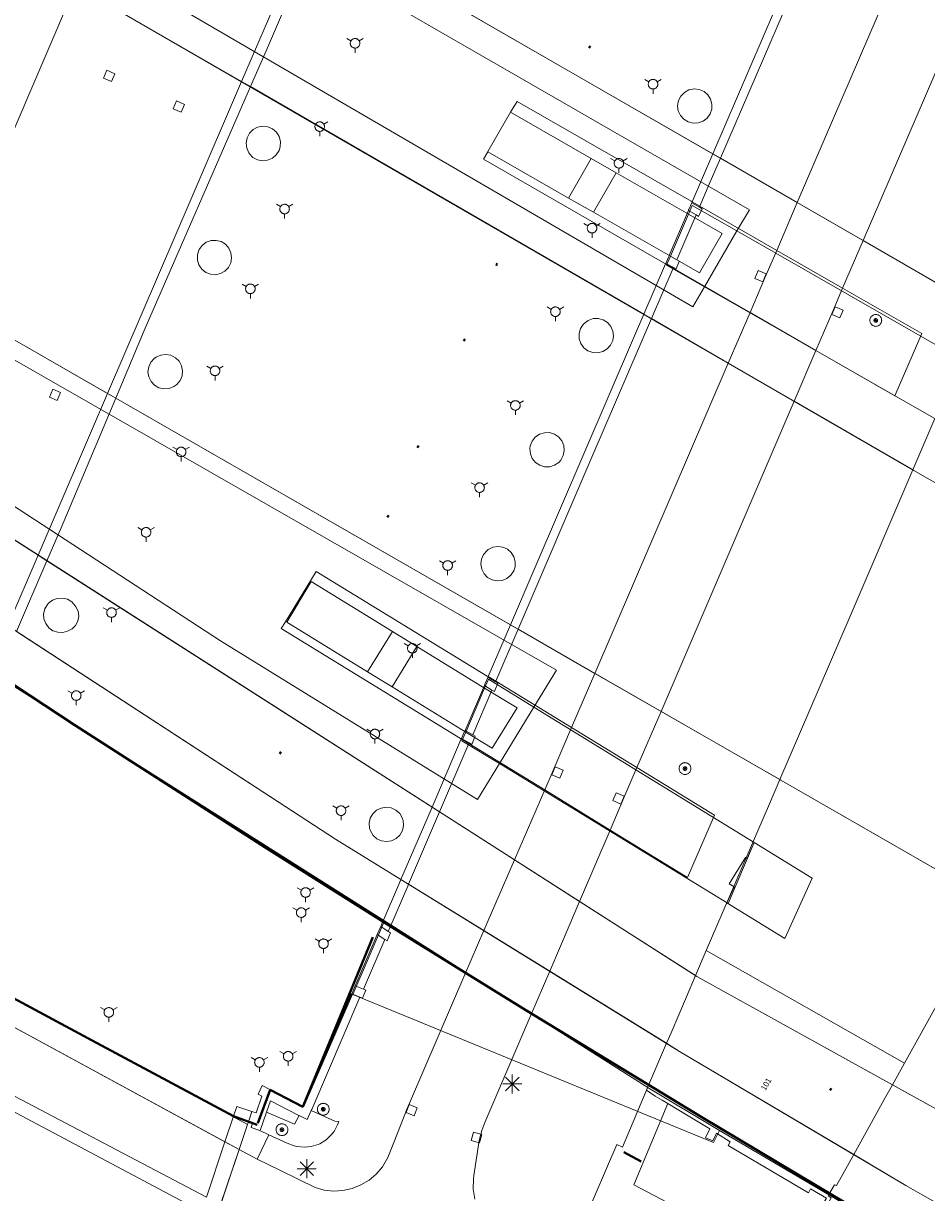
# Model space of a CAD drawing. Header units: metres. Extents: x 135779 to 137489, y 452643 to 455118.
# Tile 397 of 489: x 136820 to 136868, y 454458 to 454519. Entities that reach past the tile are written whole.
import ezdxf
from ezdxf.enums import TextEntityAlignment as Align

# ---------------------------------------------------------------- set-up
doc = ezdxf.new("R2010")
doc.units = ezdxf.units.M
doc.linetypes.add('DGN_Style_1', pattern=[33.729988, 0.056123, -33.673865])
doc.linetypes.add('DGN_Style_4', pattern=[89.853097, 44.898487, -22.449243, 0.056123, -22.449243])
for name, color, linetype, lineweight in [('KTop_KWD_Perron', 40, 'Continuous', 13), ('KTop_NAR_Huisnummer tijdelijk (t)', 7, 'Continuous', 13), ('KTop_OBD__landhoofd', 7, 'Continuous', 0), ('KTop_OBD_Brug_dek', 11, 'Continuous', 13), ('KTop_OBW_Overig Plus', 1, 'Continuous', 13), ('KTop_OBW_Overkapping', 1, 'Continuous', 13), ('KTop_OTD_Gesloten verharding', 15, 'Continuous', 13), ('KTop_PAL_Lichtmast', 40, 'Continuous', 13), ('KTop_PND_Grondvlaksituatie van BAG-pand [tachy]', 1, 'Continuous', 13), ('KTop_PND_Pandscheiding', 40, 'Continuous', 13), ('KTop_PUT_Inspectie- of rioolput', 15, 'Continuous', 13), ('KTop_PUT_Kolk', 15, 'Continuous', 13), ('KTop_SHD_Geluidsscherm (l)', 1, 'Continuous', 40), ('KTop_SHD_Hek (l)', 15, 'DGN_Style_4', 40), ('KTop_SHD_Kademuur', 16, 'Continuous', 13), ('KTop_SPR_Trein (l)', 8, 'DGN_Style_1', 53), ('KTop_WGD_Fietspad', 40, 'Continuous', 13), ('KTop_WGD_Rijbaan_Lokale weg', 251, 'Continuous', 13), ('KTop_WGD_Spoorbaan', 251, 'Continuous', 13), ('KTop_WGD_Voetpad', 251, 'Continuous', 13), ('KTop_WGD_Voetpad op trap', 251, 'Continuous', 13), ('KTop_WTD_Waterloop', 150, 'Continuous', 13), ('KTop_WTI_Meerpaal', 150, 'Continuous', 13)]:
    doc.layers.add(name, color=color, linetype=linetype, lineweight=lineweight)
doc.styles.add('Style-ROVUCURSIEF', font='ROVUCURSIEF.shx')

# ---------------------------------------------------------------- blocks, each defined once
blk = doc.blocks.new('PAL_Lichtmast')
at = {"layer": 'KTop_PAL_Lichtmast'}
for p, q in [((-0.354, -0.354), (0.354, 0.354)), ((0.354, -0.354), (-0.354, 0.354)), ((0, -0.5), (0, 0.5)), ((-0.5, 0), (0.5, 0))]:
    blk.add_line(p, q, dxfattribs=at)
blk = doc.blocks.new('PUT_Kolk')
at = {"layer": 'KTop_PUT_Kolk', "flags": 128}
blk.add_lwpolyline([(0.225, -0.225), (0.225, 0.225), (-0.225, 0.225), (-0.225, -0.225), (0.225, -0.225)], dxfattribs=at)
blk = doc.blocks.new('PUT_Inspectie-_of_rioolput')
at = {"layer": 'KTop_PUT_Inspectie- of rioolput', "flags": 128}
for points in [[(0.31, 0), (0.308, 0.032), (0.303, 0.064), (0.294, 0.095), (0.283, 0.126), (0.268, 0.155), (0.25, 0.182), (0.23, 0.207), (0.207, 0.23), (0.182, 0.25), (0.154, 0.268), (0.126, 0.283), (0.095, 0.294), (0.064, 0.303), (0.032, 0.308), (0, 0.309), (-0.032, 0.308), (-0.064, 0.303), (-0.096, 0.294), (-0.126, 0.283), (-0.155, 0.268), (-0.182, 0.25), (-0.207, 0.23), (-0.23, 0.207), (-0.25, 0.182), (-0.268, 0.154), (-0.283, 0.126), (-0.294, 0.095), (-0.303, 0.064), (-0.308, 0.032), (-0.309, 0), (-0.308, -0.032), (-0.303, -0.064), (-0.294, -0.096), (-0.283, -0.126), (-0.268, -0.155), (-0.25, -0.182), (-0.23, -0.207), (-0.207, -0.23), (-0.182, -0.25), (-0.155, -0.268), (-0.126, -0.283), (-0.096, -0.294), (-0.064, -0.303), (-0.032, -0.308), (0, -0.309), (0.032, -0.308), (0.064, -0.303), (0.095, -0.294), (0.126, -0.283), (0.155, -0.268), (0.182, -0.25), (0.207, -0.23), (0.23, -0.207), (0.25, -0.182), (0.268, -0.155), (0.283, -0.126), (0.294, -0.096), (0.303, -0.064), (0.308, -0.032), (0.31, 0)], [(0.095, 0), (0.094, 0.009), (0.092, 0.019), (0.09, 0.029), (0.086, 0.038), (0.082, 0.047), (0.076, 0.055), (0.07, 0.063), (0.063, 0.07), (0.055, 0.076), (0.047, 0.082), (0.038, 0.086), (0.029, 0.09), (0.019, 0.092), (0.009, 0.094), (0, 0.094), (-0.01, 0.094), (-0.02, 0.092), (-0.029, 0.09), (-0.039, 0.086), (-0.048, 0.082), (-0.056, 0.076), (-0.064, 0.07), (-0.071, 0.063), (-0.077, 0.055), (-0.082, 0.047), (-0.087, 0.038), (-0.09, 0.029), (-0.093, 0.019), (-0.094, 0.009), (-0.095, 0), (-0.094, -0.01), (-0.093, -0.02), (-0.09, -0.029), (-0.087, -0.039), (-0.082, -0.048), (-0.077, -0.056), (-0.071, -0.064), (-0.064, -0.071), (-0.056, -0.077), (-0.047, -0.082), (-0.039, -0.087), (-0.029, -0.09), (-0.02, -0.093), (-0.01, -0.094), (0, -0.095), (0.009, -0.094), (0.019, -0.093), (0.029, -0.09), (0.038, -0.087), (0.047, -0.082), (0.055, -0.077), (0.063, -0.071), (0.07, -0.064), (0.076, -0.056), (0.082, -0.047), (0.086, -0.039), (0.09, -0.029), (0.092, -0.02), (0.094, -0.01), (0.095, 0)], [(0.035, 0), (0.034, 0.003), (0.034, 0.007), (0.033, 0.01), (0.031, 0.014), (0.03, 0.017), (0.028, 0.02), (0.026, 0.023), (0.023, 0.026), (0.02, 0.028), (0.017, 0.03), (0.014, 0.031), (0.01, 0.033), (0.007, 0.034), (0.003, 0.034), (0, 0.034), (-0.004, 0.034), (-0.007, 0.034), (-0.011, 0.033), (-0.014, 0.031), (-0.018, 0.03), (-0.021, 0.028), (-0.023, 0.026), (-0.026, 0.023), (-0.028, 0.02), (-0.03, 0.017), (-0.032, 0.014), (-0.033, 0.01), (-0.034, 0.007), (-0.035, 0.003), (-0.035, 0), (-0.035, -0.004), (-0.034, -0.007), (-0.033, -0.011), (-0.032, -0.014), (-0.03, -0.018), (-0.028, -0.021), (-0.026, -0.023), (-0.023, -0.026), (-0.021, -0.028), (-0.017, -0.03), (-0.014, -0.032), (-0.011, -0.033), (-0.007, -0.034), (-0.004, -0.035), (0, -0.035), (0.003, -0.035), (0.007, -0.034), (0.01, -0.033), (0.014, -0.032), (0.017, -0.03), (0.02, -0.028), (0.023, -0.026), (0.026, -0.023), (0.028, -0.021), (0.03, -0.017), (0.031, -0.014), (0.033, -0.011), (0.034, -0.007), (0.034, -0.004), (0.035, 0)], [(0.01, 0.02), (0.007, 0.02), (0.005, 0.021), (0.003, 0.022), (0.001, 0.022), (-0.001, 0.022), (-0.004, 0.022), (-0.006, 0.021), (-0.008, 0.02), (-0.01, 0.019), (-0.012, 0.018), (-0.014, 0.017), (-0.016, 0.015), (-0.017, 0.013), (-0.019, 0.012), (-0.02, 0.009), (-0.021, 0.007), (-0.022, 0.005), (-0.022, 0.003), (-0.022, 0.001), (-0.022, -0.001), (-0.022, -0.004), (-0.022, -0.006), (-0.021, -0.008), (-0.02, -0.01), (-0.019, -0.012), (-0.017, -0.014), (-0.016, -0.016), (-0.014, -0.017), (-0.012, -0.019), (-0.01, -0.02), (-0.008, -0.021), (-0.006, -0.022), (-0.003, -0.022), (-0.001, -0.022), (0.001, -0.022), (0.003, -0.022), (0.005, -0.022), (0.008, -0.021), (0.01, -0.02), (0.012, -0.019), (0.014, -0.017), (0.015, -0.016), (0.017, -0.014), (0.018, -0.012), (0.02, -0.01), (0.02, -0.008), (0.021, -0.006), (0.022, -0.003), (0.022, -0.001), (0.022, 0.001), (0.022, 0.003), (0.021, 0.005), (0.02, 0.008), (0.019, 0.01), (0.018, 0.012), (0.017, 0.014), (0.015, 0.015), (0.013, 0.017), (0.012, 0.018), (0.01, 0.02)]]:
    blk.add_lwpolyline(points, dxfattribs=at)
blk = doc.blocks.new('WTI_Meerpaal')
at = {"layer": 'KTop_WTI_Meerpaal'}
for p, q in [((-0.216, 0.125), (-0.432, 0.25)), ((0.216, 0.125), (0.432, 0.25)), ((0, -0.25), (0, -0.5))]:
    blk.add_line(p, q, dxfattribs=at)
at = {"layer": 'KTop_WTI_Meerpaal', "flags": 128}
blk.add_lwpolyline([(0.25, 0), (0.248, 0.026), (0.245, 0.051), (0.238, 0.077), (0.228, 0.101), (0.217, 0.125), (0.202, 0.146), (0.186, 0.167), (0.167, 0.185), (0.147, 0.202), (0.125, 0.216), (0.102, 0.228), (0.077, 0.237), (0.052, 0.244), (0.026, 0.248), (0, 0.25), (-0.026, 0.249), (-0.052, 0.245), (-0.077, 0.238), (-0.102, 0.228), (-0.125, 0.217), (-0.147, 0.202), (-0.167, 0.186), (-0.186, 0.167), (-0.202, 0.147), (-0.217, 0.125), (-0.228, 0.102), (-0.238, 0.077), (-0.245, 0.052), (-0.249, 0.026), (-0.25, 0), (-0.249, -0.026), (-0.245, -0.052), (-0.238, -0.077), (-0.229, -0.102), (-0.217, -0.125), (-0.203, -0.147), (-0.186, -0.167), (-0.168, -0.186), (-0.147, -0.202), (-0.125, -0.217), (-0.102, -0.228), (-0.078, -0.238), (-0.052, -0.245), (-0.027, -0.249), (0, -0.25), (0.026, -0.249), (0.051, -0.245), (0.077, -0.238), (0.101, -0.229), (0.125, -0.217), (0.146, -0.203), (0.167, -0.186), (0.185, -0.168), (0.202, -0.147), (0.216, -0.125), (0.228, -0.102), (0.237, -0.078), (0.244, -0.052), (0.248, -0.027), (0.25, -0.001)], dxfattribs=at)

msp = doc.modelspace()

# ---------------------------------------------------------------- linework, layer by layer
at = {"layer": 'KTop_KWD_Perron', "flags": 128}
for points in [[(136870.52, 454504.04), (136826.423, 454529.469), (136819.958, 454533.111), (136819.342, 454531.663), (136819.353, 454531.657), (136818.816, 454530.408), (136819.028, 454530.286), (136825.215, 454526.736), (136825.218, 454526.735), (136825.194, 454526.681), (136825.532, 454526.487), (136824.141, 454523.69), (136823.929, 454523.81), (136817.577, 454527.516), (136817.574, 454527.518), (136817.12, 454526.463), (136816.925, 454525.995), (136816.415, 454524.82), (136822.761, 454521.162), (136866.908, 454495.622), (136949.507, 454448.341)], [(136865.917, 454499.53), (136861.779, 454501.907), (136858.327, 454503.891), (136854.299, 454506.205), (136853.906, 454506.431), (136853.863, 454506.456), (136844.363, 454511.914), (136844.595, 454512.309), (136844.598, 454512.315), (136845.78, 454514.374), (136845.885, 454514.557), (136846.139, 454514.947), (136855.253, 454509.713), (136855.297, 454509.688), (136855.697, 454509.458), (136859.726, 454507.144), (136863.177, 454505.162), (136867.318, 454502.784), (136865.917, 454499.53)], [(136859.946, 454479.396), (136815.583, 454504.874), (136809.426, 454508.567), (136808.989, 454507.545), (136815.206, 454504.021), (136814.459, 454502.325), (136814.909, 454502.062), (136813.761, 454499.787), (136813.429, 454499.988), (136812.713, 454498.364), (136806.732, 454502.274), (136806.164, 454500.992), (136812.077, 454496.921), (136855.54, 454469.126), (136935.297, 454424.948), (136956.191, 454413.861), (136957.006, 454413.429), (136960.99, 454421.282), (136959.174, 454422.331), (136940.32, 454433.218), (136859.946, 454479.396)], [(136855.061, 454474.302), (136851.002, 454476.788), (136847.576, 454478.886), (136843.608, 454481.313), (136843.209, 454481.557), (136843.166, 454481.584), (136833.771, 454487.338), (136833.996, 454487.69), (136835.356, 454489.929), (136835.604, 454490.335), (136844.57, 454484.842), (136844.616, 454484.822), (136845.011, 454484.58), (136848.982, 454482.151), (136852.404, 454480.058), (136856.475, 454477.567), (136855.061, 454474.302)], [(136860.154, 454471.108), (136857.119, 454472.969), (136857.497, 454473.807), (136857.241, 454473.964), (136858.09, 454475.348), (136858.17, 454475.299), (136858.548, 454476.138), (136861.582, 454474.275), (136860.154, 454471.108)]]:
    msp.add_lwpolyline(points, dxfattribs=at)
at = {"layer": 'KTop_OBD__landhoofd', "flags": 128}
for points in [[(136831.574, 454460.056), (136832.017, 454461.371), (136832.062, 454461.505)], [(136830.607, 454457.179), (136831.574, 454460.056)]]:
    msp.add_lwpolyline(points, dxfattribs=at)
at = {"layer": 'KTop_OBD_Brug_dek', "flags": 128}
for points in [[(136831.575, 454460.055), (136832.017, 454461.371)], [(136825.8, 454442.879), (136831.575, 454460.055)]]:
    msp.add_lwpolyline(points, dxfattribs=at)
at = {"layer": 'KTop_OBW_Overig Plus', "flags": 128}
for points in [[(136857.472, 454473.822), (136857.497, 454473.807), (136857.119, 454472.969), (136860.154, 454471.108), (136861.582, 454474.275), (136858.548, 454476.138), (136858.17, 454475.299), (136858.122, 454475.328)], [(136858.122, 454475.328), (136858.09, 454475.348), (136857.241, 454473.964), (136857.472, 454473.822)]]:
    msp.add_lwpolyline(points, dxfattribs=at)
at = {"layer": 'KTop_OBW_Overkapping', "flags": 128}
for points in [[(136857.642, 454508.158), (136858.291, 454509.27), (136831.286, 454524.843), (136825.754, 454527.953), (136825.218, 454526.735)], [(136823.929, 454523.81), (136823.465, 454522.758), (136855.324, 454504.185), (136855.939, 454505.238)], [(136855.106, 454509.034), (136854.159, 454506.833)], [(136857.642, 454508.158), (136855.305, 454509.496), (136855.106, 454509.034)], [(136855.939, 454505.238), (136868.057, 454498.299), (136869.399, 454501.427), (136857.642, 454508.158)], [(136855.939, 454505.238), (136857.642, 454508.158)], [(136854.159, 454506.833), (136853.96, 454506.371), (136855.939, 454505.238)], [(136847.009, 454483.224), (136848.193, 454485.165), (136815.206, 454504.021), (136814.459, 454502.325)], [(136813.429, 454499.988), (136812.713, 454498.364), (136830.602, 454486.696), (136844.062, 454478.394), (136845.203, 454480.264)], [(136847.009, 454483.224), (136844.63, 454484.685), (136844.431, 454484.221)], [(136844.431, 454484.221), (136843.44, 454481.92)], [(136845.203, 454480.264), (136857.174, 454472.935), (136858.548, 454476.138), (136847.009, 454483.224)], [(136845.203, 454480.264), (136847.009, 454483.224)], [(136843.44, 454481.92), (136843.244, 454481.464), (136845.203, 454480.264)], [(136839.185, 454472.03), (136837.53, 454468.183), (136856.414, 454460.426), (136856.729, 454461.052)], [(136853.03, 454463.277), (136839.185, 454472.03), (136839.185, 454472.03)], [(136856.729, 454461.052), (136856.729, 454461.052), (136853.03, 454463.277)]]:
    msp.add_lwpolyline(points, dxfattribs=at)
at = {"layer": 'KTop_OTD_Gesloten verharding', "flags": 128}
for points in [[(136940.176, 454417.932), (136918.617, 454429.233), (136898.459, 454439.977), (136866.492, 454458.165), (136854.64, 454465.197), (136836.625, 454476.314), (136810.964, 454493.018), (136804.529, 454497.21), (136804.096, 454496.212), (136804.044, 454496.091), (136803.575, 454495.043), (136803.574, 454495.04), (136803.536, 454494.957), (136803.566, 454494.937), (136818.393, 454485.174), (136839.185, 454472.03)], [(136839.185, 454472.03), (136853.03, 454463.277)], [(136853.03, 454463.277), (136856.729, 454461.052)]]:
    msp.add_lwpolyline(points, dxfattribs=at)
msp.add_lwpolyline([(136856.729, 454461.052), (136857.234, 454460.748), (136857.32, 454460.697), (136882.912, 454445.648, 0.009219), (136883.252, 454445.457), (136928.274, 454421.295)], format="xyb", dxfattribs=at)
at = {"layer": 'KTop_PND_Grondvlaksituatie van BAG-pand [tachy]', "flags": 128}
for points in [[(136815.984, 454504.643), (136823.009, 454521.018)], [(136867.998, 454498.333), (136867.474, 454497.114), (136866.849, 454495.656)], [(136866.849, 454495.656), (136863.562, 454487.985), (136859.889, 454479.429)], [(136859.889, 454479.429), (136859.344, 454478.16), (136858.122, 454475.328)], [(136858.122, 454475.328), (136857.472, 454473.822)], [(136857.472, 454473.822), (136856.032, 454470.484)], [(136856.032, 454470.484), (136855.472, 454469.169)], [(136855.472, 454469.169), (136854.999, 454468.059), (136854.196, 454466.173), (136853.958, 454465.618)], [(136853.958, 454465.618), (136852.984, 454463.343), (136852.905, 454463.158)], [(136852.905, 454463.158), (136853.364, 454462.859), (136853.729, 454462.64), (136854.021, 454462.465)], [(136854.021, 454462.465), (136855.092, 454461.822), (136856.22, 454461.147), (136856.002, 454460.674), (136856.387, 454460.503), (136856.573, 454460.918), (136857.292, 454460.454), (136857.18, 454460.262), (136861.382, 454457.793), (136861.5, 454457.993), (136862.324, 454457.511), (136862.211, 454457.314), (136862.393, 454457.208)]]:
    msp.add_lwpolyline(points, dxfattribs=at)
at = {"layer": 'KTop_PND_Pandscheiding', "flags": 128}
for points in [[(136866.415, 454464.583), (136869.713, 454470.515), (136871.092, 454472.992)], [(136866.415, 454464.583), (136856.032, 454470.484)], [(136865.786, 454463.45), (136866.415, 454464.583)], [(136863.754, 454459.789), (136865.444, 454462.835), (136865.713, 454463.319), (136865.786, 454463.45)], [(136862.393, 454457.208), (136862.507, 454457.404), (136862.577, 454457.534), (136862.413, 454457.633), (136862.455, 454457.707), (136862.743, 454458.215), (136862.861, 454458.179), (136863.754, 454459.789)]]:
    msp.add_lwpolyline(points, dxfattribs=at)
at = {"layer": 'KTop_SHD_Geluidsscherm (l)', "flags": 128}
msp.add_lwpolyline([(136920.272, 454425.599), (136912.081, 454429.902), (136905.942, 454433.162), (136896.959, 454438.003), (136885.306, 454444.492), (136879.14, 454448.014), (136869.274, 454453.775), (136862.741, 454457.607), (136855.85, 454461.718), (136846.584, 454467.355), (136840.036, 454471.408), (136832.978, 454475.851), (136822.967, 454482.283), (136812.648, 454489.067), (136803.619, 454495.14)], dxfattribs=at)
at = {"layer": 'KTop_SHD_Hek (l)', "flags": 128}
for points in [[(136834.941, 454462.378), (136838.568, 454471.177)], [(136815.24, 454470.395), (136823.883, 454465.77)], [(136832.562, 454461.43), (136833.191, 454463.189), (136834.916, 454462.292), (136837.476, 454468.21)], [(136823.883, 454465.77), (136831.288, 454461.808), (136832.521, 454461.354)], [(136851.711, 454459.916), (136852.631, 454459.43)]]:
    msp.add_lwpolyline(points, dxfattribs=at)
at = {"layer": 'KTop_SHD_Kademuur', "flags": 128}
for points in [[(136861.977, 454525.214), (136860.255, 454521.225), (136856.375, 454512.197)], [(136856.775, 454511.966), (136862.376, 454524.985)], [(136835.294, 454524.354), (136833.84, 454520.97), (136831.702, 454515.989)], [(136832.172, 454515.717), (136833.108, 454517.865), (136835.774, 454524.076)], [(136831.702, 454515.989), (136829.117, 454509.968), (136824.683, 454499.648)], [(136825.113, 454499.401), (136826.606, 454502.943), (136832.172, 454515.717)], [(136856.375, 454512.197), (136855.297, 454509.688), (136855.273, 454509.632)], [(136855.674, 454509.405), (136855.697, 454509.458), (136856.193, 454510.614), (136856.775, 454511.966)], [(136855.674, 454509.405), (136855.273, 454509.632)], [(136855.098, 454509.224), (136854.097, 454506.87)], [(136854.492, 454506.653), (136855.499, 454508.997)], [(136855.098, 454509.224), (136855.499, 454508.997)], [(136854.492, 454506.653), (136854.097, 454506.87)], [(136853.92, 454506.461), (136853.906, 454506.431), (136852.766, 454503.803)], [(136853.168, 454503.571), (136854.299, 454506.205), (136854.316, 454506.244)], [(136853.92, 454506.461), (136854.316, 454506.244)], [(136852.766, 454503.803), (136852.273, 454502.668), (136847.023, 454490.436), (136845.778, 454487.533)], [(136846.18, 454487.302), (136850.1, 454496.428), (136853.168, 454503.571)], [(136824.683, 454499.648), (136821.047, 454491.184)], [(136821.511, 454490.888), (136822.25, 454492.61), (136825.113, 454499.401)], [(136821.047, 454491.184), (136819.459, 454487.488)], [(136819.921, 454487.187), (136821.511, 454490.888)], [(136845.778, 454487.533), (136844.616, 454484.822), (136844.599, 454484.781)], [(136844.996, 454484.545), (136845.011, 454484.58), (136846.18, 454487.302)], [(136844.996, 454484.545), (136844.599, 454484.781)], [(136844.417, 454484.356), (136843.404, 454482.005)], [(136843.807, 454481.777), (136844.814, 454484.12)], [(136844.417, 454484.356), (136844.814, 454484.12)], [(136843.222, 454481.586), (136843.209, 454481.557), (136841.678, 454477.991)], [(136843.222, 454481.586), (136843.623, 454481.348)], [(136843.807, 454481.777), (136843.404, 454482.005)], [(136842.073, 454477.738), (136843.608, 454481.313), (136843.623, 454481.348)], [(136841.678, 454477.991), (136840.05, 454474.201)], [(136840.447, 454473.955), (136842.073, 454477.738)], [(136840.05, 454474.201), (136839.975, 454474.027), (136839.065, 454471.908), (136838.989, 454471.731)], [(136839.384, 454471.481), (136839.461, 454471.661), (136840.4, 454473.845), (136840.447, 454473.955)], [(136839.384, 454471.481), (136839.21, 454471.589), (136838.989, 454471.731)], [(136838.808, 454471.31), (136837.654, 454468.625)], [(136838.082, 454468.452), (136839.204, 454471.061)], [(136838.808, 454471.31), (136839.204, 454471.061)], [(136838.082, 454468.452), (136837.654, 454468.625)], [(136837.476, 454468.21), (136834.93, 454462.285), (136834.885, 454462.308), (136832.777, 454463.404), (136832.572, 454462.947), (136832.771, 454462.854), (136832.463, 454461.973), (136832.244, 454462.048)], [(136835.354, 454462.108), (136835.378, 454462.161), (136837.903, 454468.035)], [(136837.476, 454468.21), (136837.903, 454468.035)], [(136833.005, 454462.01), (136833.216, 454462.613), (136834.664, 454461.86), (136834.719, 454461.839)], [(136832.062, 454461.505), (136832.244, 454462.048)], [(136832.656, 454461.051), (136832.668, 454461.047), (136833.005, 454462.01)], [(136834.719, 454461.839), (136835.138, 454461.637), (136835.354, 454462.108)], [(136832.062, 454461.505), (136832.274, 454461.432), (136832.197, 454461.213), (136832.656, 454461.051)]]:
    msp.add_lwpolyline(points, dxfattribs=at)
at = {"layer": 'KTop_SPR_Trein (l)', "flags": 128}
for points in [[(136822.294, 454538.605), (136824.622, 454537.252), (136975.76, 454450.391)], [(136820.633, 454534.7), (136836.049, 454525.756), (136973.858, 454446.644)], [(136815.769, 454523.329), (136821.205, 454520.107), (136968.255, 454435.6)], [(136814.044, 454519.32), (136819.665, 454515.995), (136836.65, 454506.311), (136966.329, 454431.805)], [(136811.714, 454513.903), (136823.968, 454506.68), (136841.334, 454496.633), (136963.59, 454426.407)], [(136810.133, 454510.22), (136815.084, 454507.244), (136841.064, 454492.242), (136961.798, 454422.875)], [(136805.489, 454499.429), (136827.984, 454484.477), (136844.877, 454473.771), (136879.208, 454453.247), (136901.02, 454441.031), (136940.83, 454420.053), (136956.29, 454412.019)]]:
    msp.add_lwpolyline(points, dxfattribs=at)
at = {"layer": 'KTop_WGD_Fietspad', "flags": 128}
for points in [[(136866.4, 454522.674), (136860.801, 454509.645)], [(136864.25, 454507.655), (136869.859, 454520.687)], [(136860.801, 454509.645), (136859.726, 454507.144), (136859.104, 454505.697), (136858.327, 454503.891), (136857.189, 454501.244)], [(136860.639, 454499.249), (136861.779, 454501.907), (136862.676, 454503.997), (136863.177, 454505.162), (136864.25, 454507.655)], [(136857.189, 454501.244), (136850.203, 454484.991)], [(136853.667, 454483.002), (136860.639, 454499.249)], [(136850.203, 454484.991), (136848.982, 454482.151), (136848.014, 454479.899), (136847.576, 454478.886), (136845.996, 454475.23)], [(136849.402, 454473.051), (136851.002, 454476.788), (136851.669, 454478.346), (136852.404, 454480.058), (136853.667, 454483.002)], [(136845.996, 454475.23), (136844.393, 454471.52)], [(136847.836, 454469.396), (136848.85, 454471.764), (136849.402, 454473.051)], [(136844.393, 454471.52), (136843.397, 454469.217), (136840.541, 454462.611), (136840.378, 454462.205), (136839.678, 454460.416), (136839.367, 454459.635), (136839.074, 454459.151), (136838.753, 454458.774), (136838.376, 454458.454), (136837.952, 454458.199), (136837.492, 454458.016), (136837.009, 454457.909), (136836.515, 454457.88), (136836.023, 454457.932), (136835.55, 454458.061), (136833.749, 454458.953), (136832.511, 454459.548)], [(136843.915, 454457.455), (136843.837, 454457.982), (136843.839, 454458.515), (136843.84, 454458.522), (136843.866, 454458.69), (136844.146, 454460.525), (136844.279, 454461.056), (136844.441, 454461.468), (136846.848, 454467.089), (136847.836, 454469.396)], [(136830.834, 454460.457), (136814.817, 454469.145)], [(136829.863, 454457.569), (136813.76, 454466.023)], [(136831.574, 454460.056), (136830.834, 454460.457)], [(136832.511, 454459.548), (136831.574, 454460.056)]]:
    msp.add_lwpolyline(points, dxfattribs=at)
at = {"layer": 'KTop_WGD_Rijbaan_Lokale weg', "flags": 128}
msp.add_lwpolyline([(136813.53, 454465.344), (136829.608, 454456.812)], dxfattribs=at)
at = {"layer": 'KTop_WGD_Spoorbaan', "flags": 128}
for points in [[(136835.774, 454524.076), (136856.375, 454512.197)], [(136831.702, 454515.989), (136823.009, 454521.018)], [(136832.172, 454515.717), (136831.702, 454515.989)], [(136852.766, 454503.803), (136832.172, 454515.717)], [(136856.375, 454512.197), (136856.775, 454511.966)], [(136856.775, 454511.966), (136860.801, 454509.645)], [(136860.801, 454509.645), (136864.25, 454507.655)], [(136864.25, 454507.655), (136870.464, 454504.072)], [(136815.984, 454504.643), (136824.683, 454499.648)], [(136853.168, 454503.571), (136852.766, 454503.803)], [(136857.189, 454501.244), (136853.168, 454503.571)], [(136860.639, 454499.249), (136857.189, 454501.244)], [(136824.683, 454499.648), (136825.113, 454499.401)], [(136825.113, 454499.401), (136845.778, 454487.533)], [(136866.849, 454495.656), (136860.639, 454499.249)], [(136821.047, 454491.184), (136812.396, 454496.717)], [(136879.635, 454488.337), (136866.908, 454495.622), (136866.849, 454495.656)], [(136821.511, 454490.888), (136821.047, 454491.184)], [(136841.678, 454477.991), (136821.511, 454490.888)], [(136819.921, 454487.187), (136836.625, 454476.314), (136840.05, 454474.201)], [(136845.778, 454487.533), (136846.18, 454487.302)], [(136846.18, 454487.302), (136850.203, 454484.991)], [(136850.203, 454484.991), (136853.667, 454483.002)], [(136853.667, 454483.002), (136859.889, 454479.429)], [(136859.889, 454479.429), (136859.946, 454479.396), (136871.092, 454472.992)], [(136842.073, 454477.738), (136841.678, 454477.991)], [(136845.996, 454475.23), (136842.073, 454477.738)], [(136849.402, 454473.051), (136845.996, 454475.23)], [(136840.05, 454474.201), (136840.447, 454473.955)], [(136840.447, 454473.955), (136844.393, 454471.52)], [(136855.472, 454469.169), (136849.402, 454473.051)], [(136844.393, 454471.52), (136847.836, 454469.396)], [(136847.836, 454469.396), (136853.958, 454465.618)], [(136865.786, 454463.45), (136855.54, 454469.126), (136855.472, 454469.169)], [(136853.958, 454465.618), (136854.64, 454465.197), (136863.754, 454459.789)], [(136935.978, 454424.587), (136935.297, 454424.948), (136865.786, 454463.45)], [(136863.754, 454459.789), (136866.492, 454458.165), (136898.459, 454439.977), (136918.617, 454429.233), (136933.648, 454421.354)]]:
    msp.add_lwpolyline(points, dxfattribs=at)
at = {"layer": 'KTop_WGD_Voetpad', "flags": 128}
for points in [[(136850.013, 454511.95), (136848.83, 454509.884)], [(136851.315, 454511.205), (136850.013, 454511.95)], [(136850.132, 454509.139), (136851.315, 454511.205)], [(136848.83, 454509.884), (136850.132, 454509.139)], [(136855.499, 454508.997), (136855.628, 454508.923), (136855.642, 454508.954), (136855.812, 454509.326), (136855.674, 454509.405)], [(136854.316, 454506.244), (136854.453, 454506.169), (136854.616, 454506.562), (136854.624, 454506.58), (136854.492, 454506.653)], [(136839.605, 454487.185), (136838.301, 454485.075)], [(136840.883, 454486.4), (136839.605, 454487.185)], [(136839.58, 454484.29), (136840.883, 454486.4)], [(136838.301, 454485.075), (136839.58, 454484.29)], [(136844.814, 454484.12), (136844.944, 454484.043), (136844.963, 454484.09), (136845.114, 454484.475), (136844.996, 454484.545)], [(136843.623, 454481.348), (136843.752, 454481.271), (136843.911, 454481.664), (136843.929, 454481.708), (136843.807, 454481.777)], [(136839.204, 454471.061), (136839.326, 454470.984), (136839.498, 454471.406), (136839.45, 454471.44), (136839.384, 454471.481)], [(136832.017, 454461.371), (136823.883, 454465.77), (136815.24, 454470.395)], [(136814.817, 454469.145), (136831.574, 454460.056), (136831.575, 454460.055)], [(136837.903, 454468.035), (136838.031, 454467.982), (136838.206, 454468.397), (136838.082, 454468.452)], [(136853.331, 454454.28), (136851.711, 454455.13), (136849.588, 454456.244), (136849.616, 454456.309), (136851.344, 454460.313), (136851.651, 454460.185), (136852.905, 454463.158)], [(136833.127, 454460.834), (136834.089, 454460.391), (136834.45, 454460.246), (136834.604, 454460.209), (136834.991, 454460.172), (136835.341, 454460.208), (136835.713, 454460.321), (136835.805, 454460.363), (136836.136, 454460.568), (136836.418, 454460.836), (136836.549, 454461.009), (136836.73, 454461.347), (136836.801, 454461.52), (136836.594, 454461.546), (136835.354, 454462.108)], [(136831.575, 454460.055), (136832.511, 454459.548), (136833.127, 454460.834), (136832.656, 454461.051), (136832.197, 454461.213), (136832.274, 454461.432), (136832.062, 454461.505), (136832.017, 454461.371)], [(136833.127, 454460.834), (136832.511, 454459.548)]]:
    msp.add_lwpolyline(points, dxfattribs=at)
at = {"layer": 'KTop_WGD_Voetpad op trap', "flags": 128}
for points in [[(136850.013, 454511.95), (136845.78, 454514.374), (136844.598, 454512.315), (136844.595, 454512.309), (136848.83, 454509.884)], [(136855.106, 454509.034), (136851.315, 454511.205)], [(136850.132, 454509.139), (136854.159, 454506.833)], [(136854.159, 454506.833), (136855.68, 454505.962), (136856.863, 454508.028), (136855.106, 454509.034)], [(136839.605, 454487.185), (136835.344, 454489.802), (136834.07, 454487.665), (136838.301, 454485.075)], [(136844.431, 454484.221), (136840.883, 454486.4)], [(136839.58, 454484.29), (136843.44, 454481.92)], [(136843.44, 454481.92), (136844.824, 454481.07), (136846.127, 454483.179), (136844.431, 454484.221)], [(136854.7, 454456.91), (136852.243, 454458.21), (136854.021, 454462.465)], [(136833.005, 454462.01), (136834.465, 454461.379), (136834.719, 454461.839)], [(136832.656, 454461.051), (136833.127, 454460.834)]]:
    msp.add_lwpolyline(points, dxfattribs=at)
at = {"layer": 'KTop_WTD_Waterloop', "flags": 128}
for points in [[(136855.672, 454515.572), (136855.406, 454515.601), (136855.142, 454515.552), (136855.124, 454515.545), (136854.89, 454515.416), (136854.704, 454515.224), (136854.582, 454514.985), (136854.537, 454514.721), (136854.57, 454514.456), (136854.681, 454514.212), (136854.858, 454514.012), (136855.09, 454513.87), (136855.349, 454513.803), (136855.617, 454513.816), (136855.869, 454513.907), (136856.083, 454514.069), (136856.24, 454514.285), (136856.326, 454514.539), (136856.335, 454514.806), (136856.264, 454515.065), (136856.121, 454515.291), (136855.917, 454515.465), (136855.672, 454515.572)], [(136832.797, 454511.837), (136833.065, 454511.866), (136833.313, 454511.971), (136833.519, 454512.145), (136833.665, 454512.371), (136833.728, 454512.574), (136833.737, 454512.843), (136833.666, 454513.103), (136833.523, 454513.33), (136833.32, 454513.506), (136833.074, 454513.614), (136832.807, 454513.646), (136832.543, 454513.593), (136832.306, 454513.465), (136832.116, 454513.274), (136831.991, 454513.036), (136831.941, 454512.771), (136831.97, 454512.503), (136832.076, 454512.256), (136832.25, 454512.05), (136832.292, 454512.015), (136832.532, 454511.888), (136832.797, 454511.837)], [(136855.273, 454509.632), (136855.126, 454509.289), (136855.113, 454509.258), (136855.098, 454509.224)], [(136829.388, 454506.639), (136829.465, 454506.383), (136829.615, 454506.161), (136829.823, 454505.992), (136830.072, 454505.892), (136830.338, 454505.87), (136830.6, 454505.927), (136830.833, 454506.059), (136831.018, 454506.253), (136831.137, 454506.493), (136831.18, 454506.757), (136831.144, 454507.022), (136831.036, 454507.261), (136830.859, 454507.461), (136830.631, 454507.602), (136830.372, 454507.668), (136830.105, 454507.656), (136829.853, 454507.566), (136829.639, 454507.405), (136829.482, 454507.189), (136829.468, 454507.162), (136829.389, 454506.907), (136829.388, 454506.639)], [(136854.097, 454506.87), (136854.094, 454506.862), (136854.064, 454506.793), (136853.92, 454506.461)], [(136849.469, 454502.264), (136849.626, 454502.046), (136849.84, 454501.885), (136850.092, 454501.793), (136850.359, 454501.779), (136850.619, 454501.844), (136850.848, 454501.983), (136851.027, 454502.183), (136851.139, 454502.426), (136851.175, 454502.651), (136851.144, 454502.917), (136851.036, 454503.163), (136850.86, 454503.365), (136850.633, 454503.507), (136850.375, 454503.576), (136850.107, 454503.567), (136849.854, 454503.478), (136849.638, 454503.32), (136849.591, 454503.27), (136849.447, 454503.044), (136849.376, 454502.786), (136849.383, 454502.518), (136849.469, 454502.264)], [(136827.375, 454499.949), (136827.637, 454499.89), (136827.904, 454499.909), (136828.154, 454500.007), (136828.307, 454500.117), (136828.479, 454500.323), (136828.583, 454500.57), (136828.61, 454500.836), (136828.557, 454501.099), (136828.43, 454501.335), (136828.239, 454501.523), (136828.001, 454501.647), (136827.738, 454501.695), (136827.471, 454501.664), (136827.226, 454501.557), (136827.135, 454501.491), (136826.954, 454501.293), (136826.84, 454501.05), (136826.802, 454500.785), (136826.843, 454500.52), (136826.96, 454500.279), (136827.143, 454500.083), (136827.375, 454499.949)], [(136846.923, 454496.248), (136847.09, 454496.04), (136847.312, 454495.89), (136847.568, 454495.812), (136847.836, 454495.813), (136848.091, 454495.892), (136848.312, 454496.043), (136848.417, 454496.158), (136848.547, 454496.393), (136848.602, 454496.655), (136848.578, 454496.921), (136848.476, 454497.169), (136848.306, 454497.376), (136848.083, 454497.524), (136847.826, 454497.599), (136847.558, 454497.596), (136847.303, 454497.515), (136847.083, 454497.362), (136846.918, 454497.151), (136846.822, 454496.901), (136846.802, 454496.764), (136846.824, 454496.497), (136846.923, 454496.248)], [(136844.588, 454490.018), (136844.822, 454489.889), (136845.085, 454489.835), (136845.351, 454489.86), (136845.599, 454489.962), (136845.806, 454490.132), (136845.953, 454490.356), (136846.021, 454490.564), (136846.034, 454490.831), (136845.967, 454491.091), (136845.827, 454491.319), (136845.626, 454491.496), (136845.382, 454491.605), (136845.116, 454491.639), (136844.852, 454491.593), (136844.614, 454491.471), (136844.554, 454491.424), (136844.377, 454491.223), (136844.267, 454490.979), (136844.234, 454490.713), (136844.28, 454490.449), (136844.401, 454490.211), (136844.588, 454490.018)], [(136822.053, 454488.921), (136821.803, 454488.828), (136821.591, 454488.665), (136821.538, 454488.605), (136821.4, 454488.375), (136821.336, 454488.115), (136821.351, 454487.847), (136821.444, 454487.595), (136821.607, 454487.382), (136821.825, 454487.226), (136822.079, 454487.141), (136822.347, 454487.134), (136822.593, 454487.201), (136822.824, 454487.32), (136823.008, 454487.503), (136823.127, 454487.734), (136823.172, 454487.99), (136823.137, 454488.247), (136823.026, 454488.481), (136822.986, 454488.535), (136822.808, 454488.734), (136822.579, 454488.872), (136822.32, 454488.936), (136822.053, 454488.921)], [(136844.599, 454484.781), (136844.444, 454484.42), (136844.439, 454484.408), (136844.417, 454484.356)], [(136843.404, 454482.005), (136843.393, 454481.979), (136843.366, 454481.918), (136843.222, 454481.586)], [(136838.441, 454477.407), (136838.382, 454477.145), (136838.403, 454476.878), (136838.448, 454476.737), (136838.586, 454476.508), (136838.786, 454476.329), (136839.029, 454476.216), (136839.294, 454476.179), (136839.559, 454476.223), (136839.799, 454476.342), (136839.994, 454476.526), (136840.126, 454476.759), (136840.184, 454477.021), (136840.162, 454477.288), (136840.119, 454477.423), (136839.981, 454477.653), (136839.782, 454477.833), (136839.54, 454477.947), (136839.274, 454477.984), (136839.009, 454477.941), (136838.769, 454477.823), (136838.574, 454477.64), (136838.441, 454477.407)], [(136838.989, 454471.731), (136838.808, 454471.31)], [(136837.654, 454468.625), (136837.476, 454468.21)], [(136832.244, 454462.048), (136831.459, 454462.317), (136831.288, 454461.808), (136830.834, 454460.457)], [(136830.834, 454460.457), (136829.863, 454457.569)]]:
    msp.add_lwpolyline(points, dxfattribs=at)

# ---------------------------------------------------------------- block references
at = {"layer": 'KTop_PAL_Lichtmast'}
for p in [(136845.88, 454463.489), (136835.116, 454459.053)]:
    msp.add_blockref('PAL_Lichtmast', p, dxfattribs=at)
at = {"layer": 'KTop_PUT_Inspectie- of rioolput'}
for p, rotation in [((136864.911, 454503.475), 156.7302199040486), ((136854.922, 454480.006), 60.13092916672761), ((136835.98, 454462.167), 245.6187396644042), ((136833.816, 454461.096), 66.62639609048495)]:
    msp.add_blockref('PUT_Inspectie-_of_rioolput', p, dxfattribs=dict(at, rotation=rotation))
at = {"layer": 'KTop_PUT_Kolk'}
for p, rotation in [((136824.767, 454516.279), 156.7112746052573), ((136828.414, 454514.673), 156.7565219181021), ((136858.874, 454505.796), 336.7393132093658), ((136862.907, 454503.899), 156.7302199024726), ((136821.932, 454499.581), 156.7855512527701), ((136848.244, 454479.8), 156.7112746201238), ((136851.44, 454478.444), 336.8236051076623), ((136840.611, 454462.114), 158.1256332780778), ((136844.002, 454460.687), 345.9383707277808)]:
    msp.add_blockref('PUT_Kolk', p, dxfattribs=dict(at, rotation=rotation))
at = {"layer": 'KTop_WTI_Meerpaal'}
for p in [(136837.646, 454517.987), (136853.247, 454515.847), (136835.795, 454513.624), (136851.46, 454511.703), (136833.955, 454509.307), (136850.055, 454508.306), (136832.162, 454505.13), (136848.137, 454503.93), (136830.314, 454500.834), (136846.04, 454499.022), (136828.54, 454496.591), (136844.165, 454494.719), (136826.703, 454492.38), (136842.494, 454490.641), (136824.893, 454488.176), (136840.644, 454486.305), (136823.045, 454483.831), (136838.685, 454481.817), (136836.912, 454477.802), (136835.054, 454473.517), (136834.825, 454472.462), (136835.992, 454470.833), (136824.752, 454467.239), (136834.141, 454464.938), (136832.637, 454464.62)]:
    msp.add_blockref('WTI_Meerpaal', p, dxfattribs=at)

# ---------------------------------------------------------------- texts
at = {"layer": 'KTop_NAR_Huisnummer tijdelijk (t)', "style": 'Style-ROVUCURSIEF'}
msp.add_text('101', height=0.3, rotation=60.4, dxfattribs=at).set_placement((136859.004, 454463.188), align=Align.MIDDLE_LEFT)

doc.saveas('drawing.dxf')
